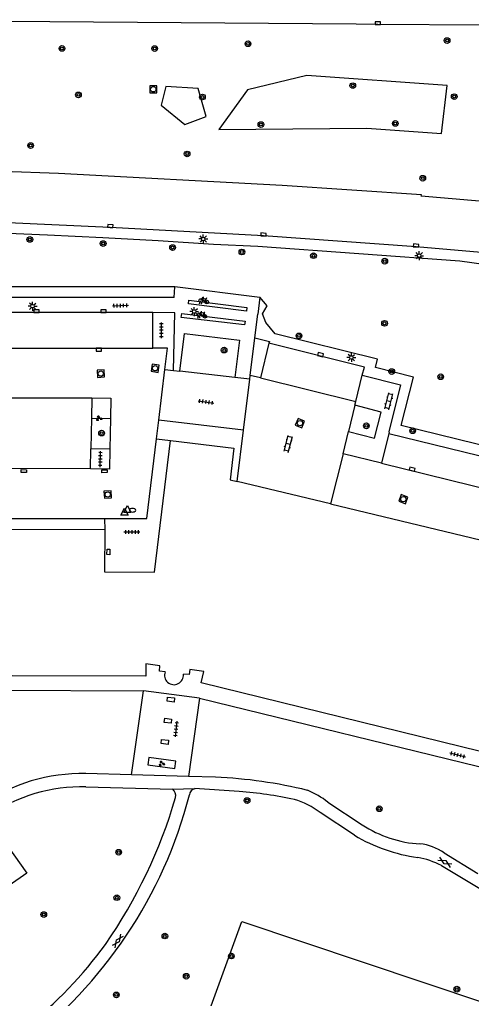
# Model space of a CAD drawing. Extents: x 132999 to 136000, y 398499 to 400501.
# Drawn here: x 134444.8 to 134508.4, y 399061.5 to 399199.1 of the extents above; entities that cross this region are included whole.
import ezdxf

# ---------------------------------------------------------------- set-up
doc = ezdxf.new("R2010")
doc.units = 0
for name, color, linetype in [('gg-bbg-hoofdgebouw', 7, 'Continuous'), ('gg-knt-verharding', 7, 'Continuous'), ('gg-knt-verharding nz', 7, 'Continuous'), ('gt-grn-groengrens', 7, 'Continuous'), ('gt-grn-vlakafsluiter', 7, 'Continuous'), ('gt-grn-weggrens', 7, 'Continuous'), ('gt-symb-boom', 7, 'Continuous'), ('gt-symb-brandkraan', 7, 'Continuous'), ('gt-symb-fietsenrek', 7, 'Continuous'), ('gt-symb-gesloten verharding', 7, 'Continuous'), ('gt-symb-groenvak', 7, 'Continuous'), ('gt-symb-klinker verharding', 7, 'Continuous'), ('gt-symb-kolk', 7, 'Continuous'), ('gt-symb-kolk center center', 7, 'Continuous'), ('gt-symb-lichtmast', 7, 'Continuous'), ('gt-symb-rioolschacht', 7, 'Continuous'), ('gt-symb-tegel verharding', 7, 'Continuous'), ('gt-symb-waterafsluiter', 7, 'Continuous')]:
    doc.layers.add(name, color=color, linetype=linetype)

# ---------------------------------------------------------------- blocks, each defined once
blk = doc.blocks.new('gt0-BOOM')
at = {"layer": 'gt-symb-boom'}
for radius in [0.4, 0.2]:
    blk.add_circle((0, 0), radius, dxfattribs=at)
blk = doc.blocks.new('gt0-RS')
at = {"layer": 'gt-symb-rioolschacht'}
blk.add_lwpolyline([(-0.5, -0.5), (0.5, -0.5), (0.5, 0.5), (-0.5, 0.5)], close=True, dxfattribs=at)
blk.add_circle((0, 0), 0.375, dxfattribs=at)
blk = doc.blocks.new('gt0-KOLK')
at = {"layer": 'gt-symb-kolk'}
blk.add_lwpolyline([(0, 0), (0.37, 0), (0.37, 0.4), (-0.38, 0.4), (-0.38, 0), (0, 0)], dxfattribs=at)
blk = doc.blocks.new('gt0-LMAST')
at = {"layer": 'gt-symb-lichtmast'}
for p, q in [((-0.18, 0.17), (-0.45, 0.44)), ((-0.01, 0.25), (-0.01, 0.62)), ((0.17, 0.17), (0.44, 0.44)), ((-0.26, 0), (-0.63, 0)), ((-0.18, -0.18), (-0.45, -0.45)), ((-0.01, -0.25), (-0.01, -0.63)), ((0.44, -0.45), (0.17, -0.18)), ((0.24, 0), (0.62, 0))]:
    blk.add_line(p, q, dxfattribs=at)
blk.add_circle((-0.01, 0), 0.25, dxfattribs=at)
blk = doc.blocks.new('gt0-TEG1')
at = {"layer": 'gt-symb-tegel verharding'}
for p, q in [((-1.12, 0), (1.12, 0)), ((-0.9, -0.25), (-0.9, 0.25)), ((-0.45, -0.25), (-0.45, 0.25)), ((0, -0.25), (0, 0.25)), ((0.45, -0.25), (0.45, 0.25)), ((0.9, -0.25), (0.9, 0.25))]:
    blk.add_line(p, q, dxfattribs=at)
blk = doc.blocks.new('gt0-FREK')
at = {"layer": 'gt-symb-fietsenrek'}
for p, q in [((0.26, 0.76), (0.29, 0.82)), ((0.54, 0.34), (0.26, 0.76)), ((0.29, 0.82), (0.77, 0.71)), ((0.77, 0.71), (0.54, 0.34)), ((0.76, 0.84), (0.87, 0.82)), ((0.77, 0.71), (0.84, 0.82)), ((0.89, 0.25), (0.77, 0.71))]:
    blk.add_line(p, q, dxfattribs=at)
for points in [[(-0.12, 0), (-0.05, 0.31), (0.05, 0.31), (0.12, 0)], [(0.04, 0.48), (0.23, 0.71), (0.26, 0.76)], [(0.29, 0.82), (0.36, 0.94), (0.45, 0.93)], [(0.54, 0.34), (0.56, 0.31), (0.89, 0.25)]]:
    blk.add_lwpolyline(points, dxfattribs=at)
for centre in [(0.04, 0.48), (0.89, 0.25)]:
    blk.add_circle(centre, 0.252, dxfattribs=at)
blk = doc.blocks.new('gt0-KL1')
at = {"layer": 'gt-symb-klinker verharding'}
for p, q in [((-1.15, 0.3), (1.15, 0.3)), ((-1, -0.3), (-1, 0.3)), ((-0.5, 0.3), (-0.5, 0.45)), ((0, -0.3), (0, 0.3)), ((0.5, 0.3), (0.5, 0.45)), ((1, -0.3), (1, 0.3)), ((-1.15, -0.3), (1.15, -0.3)), ((-0.5, -0.45), (-0.5, -0.3)), ((0.5, -0.45), (0.5, -0.3))]:
    blk.add_line(p, q, dxfattribs=at)
blk = doc.blocks.new('gt0-GRVAK')
at = {"layer": 'gt-symb-groenvak'}
for p, q in [((-0.11, 0.19), (-0.23, 0.24)), ((-0.18, 0.15), (0.09, 0.15)), ((-0.09, 0.21), (-0.16, 0.32)), ((-0.05, 0.21), (-0.05, 0.39)), ((0, 0.21), (0.06, 0.32)), ((0.01, 0.19), (0.13, 0.24)), ((0.26, -0.05), (0.2, 0.06)), ((0.3, -0.05), (0.3, 0.13)), ((0.35, -0.05), (0.41, 0.06)), ((-0.24, -0.23), (-0.36, -0.18)), ((-0.32, -0.26), (-0.05, -0.26)), ((-0.23, -0.21), (-0.29, -0.09)), ((-0.18, -0.2), (-0.18, -0.02)), ((-0.14, -0.21), (-0.07, -0.09)), ((-0.12, -0.23), (0, -0.18)), ((0.24, -0.07), (0.12, -0.02)), ((0.17, -0.11), (0.44, -0.11)), ((0.37, -0.07), (0.49, -0.02))]:
    blk.add_line(p, q, dxfattribs=at)
blk = doc.blocks.new('gt0-KOLKCC')
at = {"layer": 'gt-symb-kolk center center'}
blk.add_lwpolyline([(-0.38, 0.2), (0.38, 0.2), (0.38, -0.2), (-0.38, -0.2)], close=True, dxfattribs=at)
blk = doc.blocks.new('gt0-WAFSL')
at = {"layer": 'gt-symb-waterafsluiter'}
for p, q in [((-0.5, -0.33), (0, 0.67)), ((0, 0.67), (0.5, -0.33)), ((0.5, -0.33), (-0.5, -0.33))]:
    blk.add_line(p, q, dxfattribs=at)
blk = doc.blocks.new('gt0-BR')
at = {"layer": 'gt-symb-brandkraan'}
for centre, radius, start, end in [((-0.24, 0), 0.206, 107.5669, 252.4331), ((0.6, -2.66), 3, 106.892, 107.5669), ((0, -0.69), 0.938, 73.108, 106.892), ((-0.6, -2.66), 3, 72.4331, 73.108), ((0.24, 0), 0.206, 287.567, 72.4331), ((0.6, 2.66), 3, 252.4331, 253.108), ((0, 0.69), 0.938, 253.108, 286.8921), ((-0.6, 2.66), 3, 286.8921, 287.567)]:
    blk.add_arc(centre, radius, start, end, dxfattribs=at)
blk = doc.blocks.new('gt0-GESVH1')
at = {"layer": 'gt-symb-gesloten verharding'}
for p, q in [((-0.99, -0.26), (0.01, 0.24)), ((0.01, -0.26), (-0.99, 0.24)), ((0.01, 0.24), (1.01, -0.26)), ((1.01, 0.24), (0.01, -0.26))]:
    blk.add_line(p, q, dxfattribs=at)

msp = doc.modelspace()

# ---------------------------------------------------------------- linework, layer by layer
at = {"layer": 'gg-bbg-hoofdgebouw'}
msp.add_line((134488.54, 399131.05), (134475.42, 399134.21), dxfattribs=at)
for points in [[(134456.8, 399127.43), (134456.79, 399121.49), (134463.82, 399121.46), (134466.05, 399139.96)], [(134466.05, 399139.96), (134474.97, 399138.87), (134474.42, 399134.45), (134475.42, 399134.21)], [(134488.54, 399131.05), (134525.76, 399122.1), (134525.73, 399122), (134534.78, 399119.77), (134534.54, 399118.76), (134538.32, 399117.78), (134535.65, 399107.37)], [(134456.8, 399127.43), (134387.45, 399127.56), (134387.41, 399107)], [(134465.29, 399107.44), (134464.49, 399107.54), (134464.57, 399108.28), (134462.58, 399108.55), (134462.58, 399106.85), (134387.41, 399107)], [(134546.36, 399100.08), (134543.37, 399087.94), (134470.36, 399105.91), (134470.75, 399107.51), (134468.75, 399107.77), (134468.69, 399107.05), (134467.86, 399107.11)]]:
    msp.add_lwpolyline(points, dxfattribs=at)
msp.add_arc((134466.54, 399106.97), 1.33, 159.4875, 5.9279, dxfattribs=at)
at = {"layer": 'gg-knt-verharding'}
for p, q in [((134466.55, 399160.08), (134466.67, 399161.58)), ((134466.55, 399160.08), (134361.27, 399160.06)), ((134463.58, 399152.95), (134463.58, 399157.98)), ((134477.92, 399154.4), (134478.32, 399157.71)), ((134477.27, 399149.12), (134477.92, 399154.4)), ((134479.9, 399153.63), (134478.73, 399148.8)), ((134464.41, 399142.83), (134465.27, 399149.97)), ((134475.08, 399148.83), (134467.37, 399149.72)), ((134476.32, 399141.41), (134477.21, 399148.57)), ((134477.21, 399148.57), (134477.27, 399149.12)), ((134478.73, 399148.8), (134477.27, 399149.12)), ((134492.11, 399145.46), (134493.02, 399149.16)), ((134454.99, 399145.98), (134454.94, 399143.1)), ((134491.98, 399144.93), (134491.06, 399141.23)), ((134491.98, 399144.93), (134492.11, 399145.46)), ((134454.94, 399143.1), (134454.86, 399138.82)), ((134454.94, 399143.1), (134457.6, 399143.08)), ((134457.6, 399143.08), (134457.52, 399138.77)), ((134464.09, 399140.2), (134464.41, 399142.83)), ((134475.42, 399134.21), (134476.32, 399141.41)), ((134490.34, 399138.09), (134491.06, 399141.23)), ((134496.75, 399140.96), (134495.7, 399136.78)), ((134496.75, 399140.96), (134529.76, 399132.85)), ((134454.81, 399135.98), (134454.86, 399138.82)), ((134457.52, 399138.77), (134454.86, 399138.82)), ((134490.34, 399138.09), (134488.54, 399131.05)), ((134495.7, 399136.78), (134490.34, 399138.09)), ((134495.7, 399136.78), (134528.76, 399128.61)), ((134387.47, 399129.15), (134456.79, 399128.99)), ((134418.8, 399104.93), (134462.26, 399104.77)), ((134460.58, 399092.96), (134462.26, 399104.77)), ((134470.14, 399103.74), (134468.58, 399092.74)), ((134470.14, 399103.74), (134543.08, 399085.91)), ((134460.58, 399092.96), (134454.16, 399093.13)), ((134468.58, 399092.74), (134460.58, 399092.96)), ((134472.37, 399092.63), (134468.58, 399092.74)), ((134454.15, 399091.28), (134466.33, 399090.97)), ((134475.73, 399090.61), (134469.45, 399091.02)), ((134488.18, 399089.12), (134493, 399085.95)), ((134491.93, 399084.48), (134487.11, 399087.66)), ((134504.52, 399081.98), (134509.24, 399079.08)), ((134509.79, 399076.78), (134504.15, 399080.19))]:
    msp.add_line(p, q, dxfattribs=at)
for points in [[(134593.49, 399195.01), (134584.1, 399195.6), (134569.61, 399196.45), (134554.17, 399197.18), (134539.66, 399197.67), (134524.18, 399198.08), (134509.66, 399198.35), (134495.2, 399198.44), (134492.14, 399198.48), (134449.08, 399198.81), (134365.14, 399199.15), (134358.63, 399199.15), (134358.17, 399199.06)], [(134574.05, 399166.65), (134561.13, 399168.25), (134531.24, 399171.72), (134501.31, 399174.31), (134501.33, 399174.52), (134481.73, 399175.82), (134450.3, 399177.51), (134418.98, 399178.62), (134387.55, 399179), (134356.7, 399179.13)], [(134512.94, 399166.12), (134500.57, 399167.18), (134479.12, 399168.72), (134457.59, 399169.92), (134436.01, 399170.89), (134414.48, 399171.41), (134392.89, 399171.68), (134378.34, 399171.77)], [(134466.67, 399161.58), (134466.67, 399161.6), (134478.6, 399160.11)], [(134463.58, 399157.98), (134456.66, 399157.95), (134393.88, 399157.98), (134384.55, 399158.06), (134382.35, 399158.03)], [(134467.37, 399149.72), (134468.02, 399155.02), (134475.74, 399154.09), (134475.08, 399148.83)], [(134477.92, 399154.4), (134479.96, 399153.88), (134479.9, 399153.63)], [(134465.27, 399149.97), (134465.62, 399152.93), (134463.58, 399152.95)], [(134493.02, 399149.16), (134493.32, 399150.29), (134479.9, 399153.63)], [(134493.02, 399149.16), (134498.41, 399147.78), (134496.73, 399141.18), (134496.79, 399141.16), (134496.75, 399140.96)], [(134454.99, 399145.98), (134457.65, 399145.92), (134457.6, 399143.08)], [(134491.06, 399141.23), (134494.75, 399140.29), (134495.68, 399143.97), (134491.98, 399144.93)], [(134456.79, 399128.99), (134462.74, 399128.98), (134464.09, 399140.2)], [(134457.52, 399138.77), (134457.47, 399135.92), (134454.81, 399135.98)], [(134466.56, 399103.18), (134465.57, 399103.32), (134465.65, 399103.9), (134466.64, 399103.77), (134466.56, 399103.18)], [(134466.13, 399100.21), (134465.16, 399100.34), (134465.24, 399100.93), (134466.2, 399100.8), (134466.13, 399100.21)], [(134465.71, 399097.23), (134464.74, 399097.36), (134464.81, 399097.95), (134465.78, 399097.82), (134465.71, 399097.23)], [(134466.66, 399093.87), (134466.82, 399094.87), (134463.03, 399095.39), (134462.89, 399094.39), (134466.66, 399093.87)], [(134433.39, 399070.46), (134428.86, 399076.71), (134441.35, 399085.41), (134445.87, 399079.14), (134433.39, 399070.46)]]:
    msp.add_lwpolyline(points, dxfattribs=at)
for centre, radius, start, end in [((134453.49, 399068.8), 24.34, 88.4298, 125.1419), ((134469.55, 399026.53), 66.16, 76.217, 87.5587), ((134453.65, 399067.88), 23.41, 88.7762, 124.2311), ((134465.5, 399089.99), 1.29, 350.7954, 49.6722), ((134469.7, 399090.05), 0.996, 104.3177, 174.4688), ((134470.85, 399028.78), 62.03, 78.2668, 85.4896), ((134480.88, 399079.87), 11.79, 51.7358, 67.8907), ((134406.49, 399106.11), 64.23, 306.8762, 345.6124), ((134398.39, 399109.75), 71.24, 325.2333, 343.7193), ((134479.97, 399078.1), 11.93, 53.2114, 72.944), ((134502.13, 399099.86), 16.64, 236.7493, 266.5755), ((134503.85, 399104.17), 23.02, 238.8184, 262.4385), ((134500.44, 399076.27), 7.02, 54.5051, 84.3754), ((134498.65, 399069.81), 11.75, 62.1083, 79.3669), ((134411.17, 399102.08), 56.37, 307.7525, 324.2332)]:
    msp.add_arc(centre, radius, start, end, dxfattribs=at)
at = {"layer": 'gg-knt-verharding nz'}
for p, q in [((134435.69, 399152.97), (134463.58, 399152.95)), ((134478.73, 399148.8), (134492.11, 399145.46)), ((134417.59, 399145.94), (134454.99, 399145.98)), ((134476.32, 399141.41), (134464.41, 399142.83)), ((134454.81, 399135.98), (134434.98, 399136.04))]:
    msp.add_line(p, q, dxfattribs=at)
for points in [[(134468.65, 399159.71), (134476.79, 399158.65), (134476.72, 399158.15), (134468.59, 399159.17), (134468.65, 399159.71)], [(134467.63, 399157.8), (134476.55, 399156.73), (134476.47, 399156.21), (134467.55, 399157.27), (134467.63, 399157.8)]]:
    msp.add_lwpolyline(points, dxfattribs=at)
at = {"layer": 'gt-grn-groengrens'}
for p, q in [((134466.67, 399161.58), (134363.27, 399161.56)), ((134478.6, 399160.11), (134478.32, 399157.71))]:
    msp.add_line(p, q, dxfattribs=at)
for points in [[(134504.94, 399189.86), (134485.23, 399191.3), (134476.87, 399189.26), (134472.85, 399183.69), (134493.65, 399183.86), (134504.13, 399183.14), (134504.94, 399189.86)], [(134465.38, 399189.75), (134464.74, 399187.11), (134468.07, 399184.39), (134471.08, 399185.54), (134469.95, 399189.44), (134465.38, 399189.75)], [(134363.27, 399161.56), (134369.96, 399167.99), (134376.26, 399168.07), (134378.68, 399168.22), (134378.68, 399170.11), (134388.97, 399170.27), (134402.89, 399170.14), (134425.43, 399169.7), (134433.2, 399169.49), (134440.98, 399169.21), (134448.75, 399168.89), (134456.53, 399168.5), (134464.3, 399168.07), (134472.08, 399167.59), (134478.31, 399167.27), (134506.73, 399165.21), (134510.45, 399164.73)], [(134480.78, 399154.96), (134479.48, 399156.55), (134479.01, 399157.78), (134479.65, 399158.91), (134478.6, 399160.11)], [(134530.14, 399134.3), (134498.5, 399142.08), (134500.23, 399148.86), (134494.86, 399150.24), (134495.15, 399151.38), (134480.78, 399154.96)], [(134470.27, 399056.37), (134476.06, 399072.36), (134518.74, 399058.07), (134512.96, 399042.07), (134470.27, 399056.37)]]:
    msp.add_lwpolyline(points, dxfattribs=at)
at = {"layer": 'gt-grn-vlakafsluiter'}
for p, q in [((134465.27, 399149.97), (134466.49, 399149.82)), ((134466.49, 399149.82), (134467.37, 399149.72)), ((134477.21, 399148.57), (134475.08, 399148.83))]:
    msp.add_line(p, q, dxfattribs=at)
at = {"layer": 'gt-grn-weggrens'}
for p, q in [((134464.09, 399140.2), (134466.05, 399139.96)), ((134456.79, 399128.99), (134456.8, 399127.43)), ((134470.14, 399103.74), (134462.26, 399104.77)), ((134466.33, 399090.97), (134469.45, 399091.02))]:
    msp.add_line(p, q, dxfattribs=at)
msp.add_lwpolyline([(134466.49, 399149.82), (134466.68, 399157.91), (134463.58, 399157.98)], dxfattribs=at)

# ---------------------------------------------------------------- block references
at = {"layer": 'gt-symb-boom'}
for p in [(134504.94, 399196.2), (134450.8, 399195.09), (134463.83, 399195.07), (134476.95, 399195.74), (134491.68, 399189.86), (134453.11, 399188.56), (134470.55, 399188.26), (134505.95, 399188.31), (134478.77, 399184.39), (134497.66, 399184.54), (134446.39, 399181.44), (134468.39, 399180.25), (134501.52, 399176.84), (134446.28, 399168.23), (134456.59, 399167.66), (134466.35, 399167.09), (134476.1, 399166.47), (134486.16, 399165.95), (134496.17, 399165.18), (134496.15, 399156.44), (134484.12, 399154.68), (134473.59, 399152.68), (134497.16, 399149.66), (134504.04, 399148.93), (134493.59, 399142.03), (134500.1, 399141.34), (134456.37, 399141.01), (134476.82, 399089.34), (134495.41, 399088.2), (134458.77, 399082.09), (134458.51, 399075.69), (134448.24, 399073.32), (134465.26, 399070.3), (134474.61, 399067.49), (134468.27, 399064.65), (134506.31, 399062.83), (134458.44, 399062.03)]:
    msp.add_blockref('gt0-BOOM', p, dxfattribs=at)
at = {"layer": 'gt-symb-brandkraan', "rotation": 0.6302281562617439}
msp.add_blockref('gt0-BR', (134460.72, 399130.16), dxfattribs=at)
at = {"layer": 'gt-symb-fietsenrek'}
for p in [(134470.27, 399159.18), (134470.02, 399157.17)]:
    msp.add_blockref('gt0-FREK', p, dxfattribs=at)
at = {"layer": 'gt-symb-gesloten verharding'}
for p, rotation in [((134504.64, 399080.67), 149.0755409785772), ((134458.64, 399069.61), 54.03584370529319)]:
    msp.add_blockref('gt0-GESVH1', p, dxfattribs=dict(at, rotation=rotation))
at = {"layer": 'gt-symb-groenvak'}
for p in [(134455.99, 399143.07), (134464.8, 399094.53)]:
    msp.add_blockref('gt0-GRVAK', p, dxfattribs=at)
at = {"layer": 'gt-symb-klinker verharding'}
for p, rotation in [((134496.76, 399145.48), 75.75525752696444), ((134482.61, 399139.49), 75.7552575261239)]:
    msp.add_blockref('gt0-KL1', p, dxfattribs=dict(at, rotation=rotation))
at = {"layer": 'gt-symb-kolk'}
for p, rotation in [((134495.2, 399198.44), -0.35506789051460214), ((134457.59, 399169.92), -3.1972876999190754), ((134479.12, 399168.72), -4.0948158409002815), ((134500.57, 399167.18), -4.928496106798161), ((134447.21, 399157.96), -0.05729575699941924), ((134456.66, 399157.95), 0.2864765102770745), ((134455.98, 399152.95), -179.90316215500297), ((134487.1, 399151.84), -14.064036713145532), ((134499.98, 399135.74), -13.827795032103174)]:
    msp.add_blockref('gt0-KOLK', p, dxfattribs=dict(at, rotation=rotation))
at = {"layer": 'gt-symb-kolk center center'}
for p, rotation in [((134445.44, 399135.67), -2.1210964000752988), ((134456.78, 399135.64), -178.16532707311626), ((134457.33, 399124.3), 89.02606556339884)]:
    msp.add_blockref('gt0-KOLKCC', p, dxfattribs=dict(at, rotation=rotation))
at = {"layer": 'gt-symb-lichtmast'}
for p in [(134470.66, 399168.3), (134501.02, 399165.95), (134446.67, 399158.85), (134469.39, 399158.1), (134491.49, 399151.64)]:
    msp.add_blockref('gt0-LMAST', p, dxfattribs=at)
at = {"layer": 'gt-symb-rioolschacht'}
msp.add_blockref('gt0-RS', (134463.64, 399189.34), dxfattribs=at)
for p, rotation in [((134456.25, 399149.37), 2.979673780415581), ((134463.89, 399150.12), -98.91603673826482), ((134484.25, 399142.41), -112.64190009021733), ((134457.23, 399132.38), 2.979673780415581), ((134498.79, 399131.72), -21.354377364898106)]:
    msp.add_blockref('gt0-RS', p, dxfattribs=dict(at, rotation=rotation))
at = {"layer": 'gt-symb-tegel verharding'}
for p, rotation in [((134459.01, 399158.94), 1.7183579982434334), ((134464.77, 399155.46), 90.0572957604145), ((134471.04, 399145.4), -8.275892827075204), ((134456.19, 399137.36), 88.56790381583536), ((134460.62, 399127.1), 179.88540859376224), ((134466.83, 399099.4), -96.89054832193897), ((134506.43, 399095.78), -13.827795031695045)]:
    msp.add_blockref('gt0-TEG1', p, dxfattribs=dict(at, rotation=rotation))
at = {"layer": 'gt-symb-waterafsluiter'}
for p in [(134459.99, 399130.16), (134459.59, 399129.8)]:
    msp.add_blockref('gt0-WAFSL', p, dxfattribs=at)

doc.saveas('drawing.dxf')
